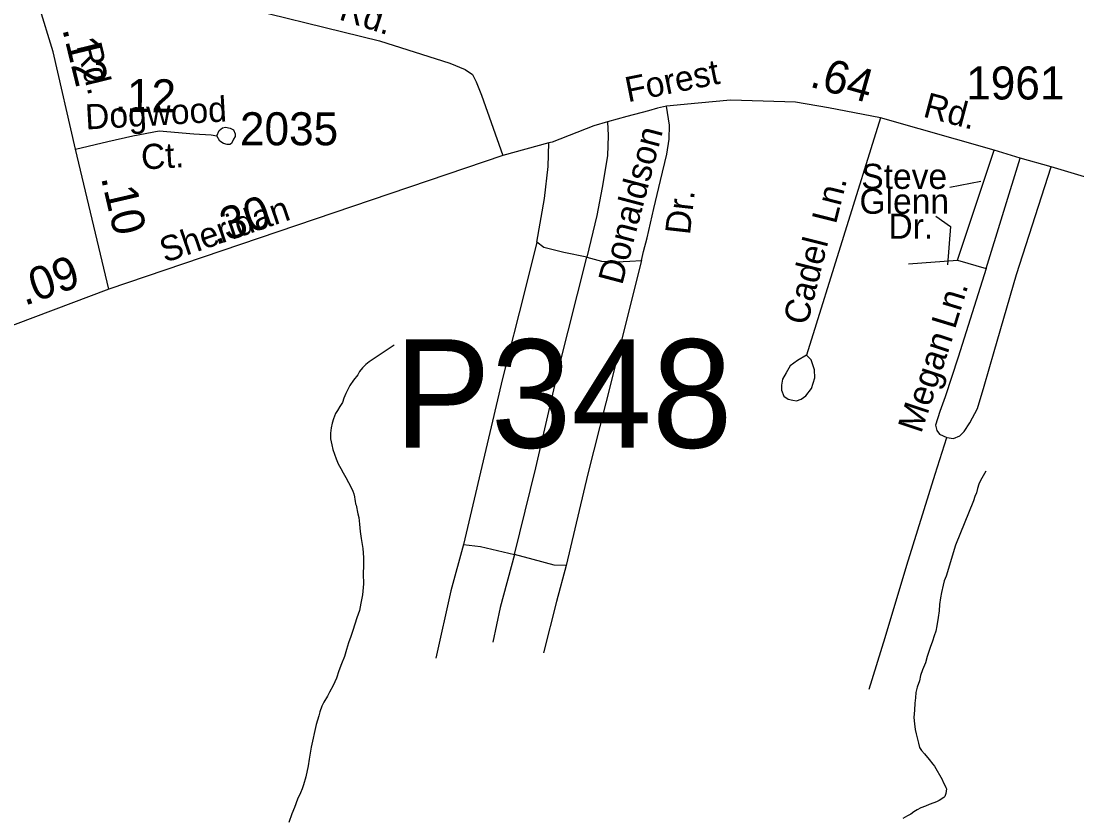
# Model space of a CAD drawing. Extents: x 2206922 to 2357709, y 510027 to 673830.
# Drawn here: x 2316575 to 2320572, y 576519 to 579534 of the extents above; entities that cross this region are included whole.
import ezdxf

# ---------------------------------------------------------------- set-up
doc = ezdxf.new("R2010")
doc.units = 0
for name, color, linetype in [('Exist Hydrographic Misc Water Feature', 7, 'Continuous'), ('Exist Road Non-System Type 51', 7, 'Continuous'), ('Exist Road Non-System Type 51 Label', 7, 'Continuous'), ('Exist Road Secondary Mileage Hundredths English Label', 7, 'Continuous'), ('Exist Road Secondary Structure Pipe Number Label', 7, 'Continuous'), ('Exist Road Secondary Type 51 Attributed', 7, 'Continuous'), ('Exist Road Secondary Type 51 Label', 7, 'Continuous'), ('Exist Road Secondary Type 51 Number Label', 7, 'Continuous')]:
    doc.layers.add(name, color=color, linetype=linetype)

msp = doc.modelspace()

# ---------------------------------------------------------------- linework, layer by layer
at = {"layer": 'Exist Hydrographic Misc Water Feature'}
for points in [[(2317986.9, 578307.1), (2317893.2, 578244.1), (2317879.6, 578234), (2317867.7, 578222), (2317855.6, 578207.6), (2317850.3, 578195.8), (2317834.1, 578175.5), (2317820.2, 578155.3), (2317805, 578125.2), (2317796.8, 578106.9), (2317791.3, 578091.1), (2317781.4, 578075.2), (2317773.4, 578061), (2317765.4, 578048.8), (2317757.8, 578028.9), (2317752.3, 578012.7), (2317748.4, 577994.6), (2317746.8, 577974.6), (2317746.6, 577952.7), (2317750.9, 577930.5), (2317755.2, 577912.9), (2317761.5, 577894.9), (2317767.5, 577877), (2317775.5, 577859.1), (2317785.7, 577841), (2317794.1, 577825.1), (2317804.4, 577807.3), (2317814.6, 577787.6), (2317824.9, 577769.4), (2317831, 577755.5), (2317834.9, 577745.6), (2317837.2, 577733.9), (2317838.8, 577723.9), (2317839.2, 577717.7), (2317841.3, 577707.7), (2317843.3, 577701.7), (2317849.5, 577670), (2317854, 577655.9), (2317856.1, 577630.1), (2317858.1, 577602.1), (2317862.8, 577575.9), (2317869.2, 577538.1), (2317871.6, 577504.4), (2317871.8, 577474.4), (2317869.8, 577442.3), (2317870.8, 577404.4), (2317867.1, 577362.4), (2317861.2, 577332), (2317855.6, 577304), (2317846, 577275.9), (2317838.2, 577252), (2317830.4, 577228), (2317822.8, 577205.6), (2317815, 577181.6), (2317807.2, 577155.6), (2317799.5, 577129.6), (2317787.6, 577101.4), (2317778.1, 577075.3), (2317768.5, 577047.5), (2317757, 577019.2), (2317743.1, 576995), (2317734.9, 576979.2), (2317721.5, 576956.8), (2317713.7, 576941), (2317705.7, 576920.7), (2317702.1, 576904.6), (2317692.6, 576872.4), (2317684.8, 576838.7), (2317680.9, 576820.6), (2317673.6, 576786.4), (2317669.5, 576764.3), (2317666, 576740.6), (2317661.9, 576716.4), (2317652.8, 576674.4), (2317644.8, 576644.4), (2317639.1, 576628.2), (2317633, 576614.1), (2317621.3, 576590), (2317609.6, 576558.1), (2317600.1, 576533.9), (2317588.3, 576501.6)], [(2320226.7, 577831.3), (2320207.2, 577795.3), (2320200.8, 577781.2), (2320195.3, 577765.1), (2320191.8, 577749), (2320185.6, 577734.9), (2320179.9, 577719.1), (2320112, 577550.5), (2320077.2, 577434), (2320069.2, 577415.8), (2320065.3, 577399.8), (2320059.7, 577371.8), (2320055.9, 577351.7), (2320052, 577325.9), (2320050.1, 577301.8), (2320047, 577277.6), (2320041.3, 577245.6), (2320037.4, 577225.5), (2320031.4, 577207.7), (2320025.7, 577187.5), (2320015.7, 577163.5), (2320004.6, 577129.5), (2319998.8, 577105.2), (2319986.7, 577079.1), (2319979.2, 577057.1), (2319975.5, 577037), (2319967.7, 577013), (2319961.7, 576993.2), (2319960.3, 576973.1), (2319958.7, 576953.1), (2319956.8, 576927), (2319955, 576898.9), (2319957, 576875.1), (2319959.3, 576853.2), (2319963.6, 576837.2), (2319967.9, 576817.1), (2319972, 576801.1), (2319976.1, 576785.4), (2319983.9, 576773.3), (2319994.3, 576761.6), (2320012.8, 576739.7), (2320026.3, 576721.9), (2320033.1, 576714), (2320061.4, 576664.3), (2320065.3, 576654.4), (2320071.8, 576642.5), (2320075.5, 576634.2), (2320077.6, 576628.7), (2320075.7, 576610.7), (2320072, 576600.3), (2320068.4, 576596.4), (2320050.1, 576584.1), (2320040.5, 576579.9), (2320030.6, 576576.1), (2320012.6, 576569.9), (2319998.2, 576563.5), (2319980.6, 576557.2), (2319966.7, 576549.2), (2319954.6, 576541.3), (2319943.1, 576532.9), (2319931, 576527), (2319913.1, 576516.7)]]:
    msp.add_lwpolyline(points, dxfattribs=at)
at = {"layer": 'Exist Road Non-System Type 51'}
for p, q in [((2319827.7, 579168), (2319548.3, 578270)), ((2320119.6, 578629), (2320258.5, 579046)), ((2320227.8, 578598.3), (2320357, 579015.3)), ((2319934.4, 578615.9), (2320119.6, 578629)), ((2320119.6, 578629), (2320227.8, 578598.3))]:
    msp.add_line(p, q, dxfattribs=at)
for points in [[(2318923.7, 578627.9), (2318930.6, 578662.8), (2318944.6, 578713.5), (2318970.8, 578825.4), (2318995.3, 578930.3), (2319019.7, 579029.9), (2319028.5, 579087.6), (2319030.2, 579140), (2319018, 579211.7)], [(2318795.4, 579152.9), (2318797, 579100.7), (2318795.3, 579023.8), (2318774.3, 578904.9), (2318755.1, 578798.3), (2318716.7, 578641)], [(2317315.6, 579100.1), (2317325.4, 579120.1), (2317337.3, 579130.4), (2317349.3, 579132.4), (2317367.2, 579128.6), (2317379.3, 579122.7), (2317385.5, 579106.9), (2317385.7, 579096.9), (2317379.7, 579086.9), (2317372, 579070.7), (2317365.9, 579066.7), (2317355.9, 579066.5), (2317342, 579070.3), (2317327.8, 579080.2), (2317315.6, 579100.1)], [(2318528, 578696.9), (2318555.9, 578863), (2318569.9, 578983.6), (2318573.4, 579073)], [(2320078.9, 577958.4), (2320104.9, 577954.9), (2320128.6, 577964.6), (2320144.8, 577980.8), (2320166.3, 578014.2), (2320195.4, 578068), (2320220.1, 578152.1), (2320258.1, 578283.5), (2320342.5, 578575.7), (2320474.9, 578983)], [(2318528, 578696.9), (2318481.7, 578514.2), (2318397.8, 578182.1), (2318354.2, 577998.6), (2318249.3, 577552.8)], [(2318716.7, 578641), (2318629.3, 578658.5), (2318554.2, 578677.7), (2318528, 578696.9)], [(2318443.3, 577516.1), (2318523.6, 577843), (2318611, 578220.6), (2318716.7, 578641)], [(2318716.7, 578641), (2318772.6, 578625.2), (2318828.5, 578623.5), (2318879.1, 578625.2), (2318923.7, 578627.9)], [(2318923.7, 578627.9), (2318884.4, 578473.2), (2318811, 578179.5), (2318720.1, 577821.2), (2318638, 577473.3)], [(2320227.8, 578598.3), (2320122.4, 578261.7), (2320073.7, 578112.2), (2320053.2, 578056.2), (2320037.1, 578005.5), (2320041.4, 577985.1), (2320052.2, 577971.1), (2320078.9, 577958.4)], [(2319548.3, 578270), (2319514.5, 578249.6), (2319486.7, 578229.3), (2319471, 578203), (2319457.3, 578178.9), (2319453.6, 578156.9), (2319453.8, 578136.9), (2319461.9, 578115.1), (2319478.2, 578103.3), (2319496.2, 578099.4), (2319510.2, 578097.6), (2319528, 578103.7), (2319545.9, 578115.9), (2319567.6, 578144.1), (2319579.2, 578184.2), (2319578.9, 578214.2), (2319566.4, 578252.1), (2319548.3, 578270)], [(2319785.4, 577005.3), (2319846, 577201.6), (2319928.4, 577475.6), (2320035, 577819.9), (2320078.9, 577958.4)], [(2318249.3, 577552.8), (2318202.2, 577378), (2318144.5, 577122.8)], [(2318249.3, 577552.8), (2318314, 577545.8), (2318443.3, 577516.1)], [(2318443.3, 577516.1), (2318389.1, 577315.1), (2318361.2, 577184)], [(2318638, 577473.3), (2318592.6, 577475), (2318514, 577496), (2318443.3, 577516.1)], [(2318638, 577473.3), (2318602.2, 577337.8), (2318553.3, 577143.8)]]:
    msp.add_lwpolyline(points, dxfattribs=at)
at = {"layer": 'Exist Road Non-System Type 51 Label'}
for points in [[(2320090.7, 578905.6), (2320207.7, 578928.5)], [(2320037.9, 578795.4), (2320093, 578756.3), (2320081.5, 578611.7)]]:
    msp.add_lwpolyline(points, dxfattribs=at)
at = {"layer": 'Exist Road Secondary Type 51 Attributed'}
for p, q in [((2316907.1, 578520.2), (2316781.7, 579048.9)), ((2318398.7, 579025), (2316907.1, 578520.2)), ((2316907.1, 578520.2), (2316469.8, 578354.3))]:
    msp.add_line(p, q, dxfattribs=at)
for points in [[(2316641.8, 579594.3), (2316948.6, 579665.1), (2317006.4, 579677), (2317056.2, 579677), (2317118.7, 579665), (2317305.1, 579615.1), (2317931.7, 579459.6), (2318198.4, 579374.6), (2318256.6, 579351.3), (2318283.4, 579332.6), (2318297.4, 579304.6), (2318318.4, 579253.4), (2318398.7, 579025)], [(2316781.7, 579048.9), (2316696.7, 579418), (2316641.8, 579594.3)], [(2321641.4, 578633.4), (2321097.6, 578796.3), (2320474.9, 578983), (2320357, 579015.3), (2320258.5, 579046), (2319827.7, 579168), (2319632.1, 579206.4), (2319506, 579226.9), (2319384, 579231.6), (2319260.1, 579234.4), (2319138.3, 579223), (2319018, 579211.7), (2318984.8, 579204.7), (2318949.9, 579194.2), (2318867.8, 579173.3), (2318795.4, 579152.9), (2318743.7, 579138.3), (2318585, 579076.2), (2318573.4, 579073), (2318398.7, 579025)], [(2316781.7, 579048.9), (2316904, 579078), (2316998.6, 579100.1), (2317098.1, 579118.5), (2317229.1, 579108), (2317294.7, 579103.6), (2317315.6, 579100.1)]]:
    msp.add_lwpolyline(points, dxfattribs=at)

# ---------------------------------------------------------------- texts
at = {"layer": 'Exist Road Non-System Type 51 Label'}
for s, rotation, p in [('Donaldson', 75.1888, (2318850.2, 578532.2)), ('Ln.', 75.8896, (2319659.2, 578762.8)), ('Dr.', 83.6295, (2319107, 578722.9)), ('Cadel', 75.8896, (2319550.9, 578379.5)), ('Ln.', 73.0891, (2320109.9, 578365.1)), ('Megan', 71.6978, (2319982.2, 577970.8))]:
    msp.add_text(s, height=95, rotation=rotation, dxfattribs=at).set_placement(p)
for s, p in [('Steve', (2319755.6, 578899)), ('Glenn', (2319748.7, 578804.9)), ('Dr.', (2319858.3, 578710.7))]:
    msp.add_text(s, height=95, dxfattribs=at).set_placement(p)
at = {"layer": 'Exist Road Secondary Mileage Hundredths English Label'}
for s, rotation, p in [('.12', 283.7384, (2316730.4, 579504.2)), ('.64', 344.246, (2319555.9, 579287.1)), ('.12', 359.3244, (2316928.6, 579191)), ('.10', 283.0598, (2316877.1, 578942)), ('.30', 19.0046, (2317310.9, 578685.5)), ('.09', 19.5942, (2316588.1, 578455.9))]:
    msp.add_text(s, height=125, rotation=rotation, dxfattribs=at).set_placement(p)
at = {"layer": 'Exist Road Secondary Structure Pipe Number Label'}
msp.add_text('P348', height=410.1, dxfattribs=at).set_placement((2317987.3, 577919.6))
at = {"layer": 'Exist Road Secondary Type 51 Label'}
for s, rotation, p in [('Rd.', 342.1974, (2317774.6, 579541.2)), ('Rd.', 283.7384, (2316784.6, 579440.5)), ('Forest', 11.4142, (2318872.2, 579226.6)), ('Dogwood', 3.3351, (2316820.3, 579123.6)), ('Rd.', 345.1666, (2319985.5, 579173.4)), ('Ct.', 3.3351, (2317032, 578972)), ('Sheridan', 19.0046, (2317119.7, 578618.7))]:
    msp.add_text(s, height=95, rotation=rotation, dxfattribs=at).set_placement(p)
at = {"layer": 'Exist Road Secondary Type 51 Number Label'}
for s, p in [('1961', (2320152.6, 579237.4)), ('2035', (2317403.6, 579064.1))]:
    msp.add_text(s, height=125, dxfattribs=at).set_placement(p)

doc.saveas('drawing.dxf')
